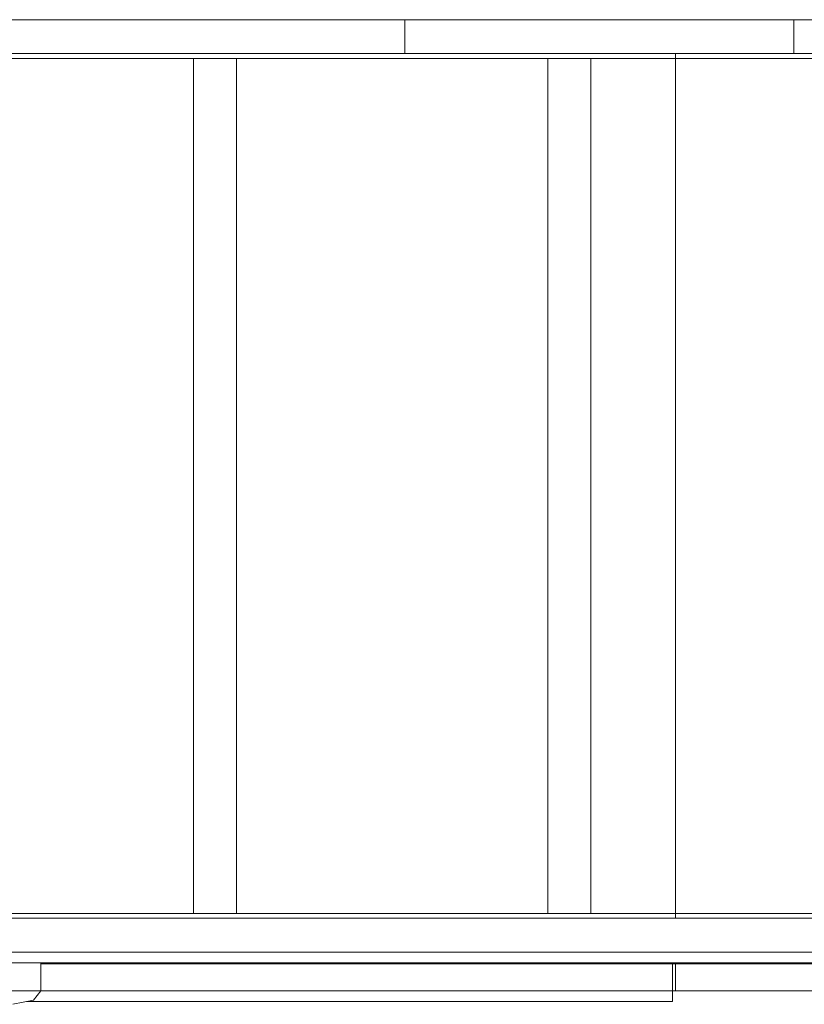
# Model space of a CAD drawing. Header units: millimetres. Extents: x 2 to 902, y -447 to 199.
# Tile 499 of 656: x 22.07 to 23.53, y 158.32 to 160.16. Entities that reach past the tile are written whole.
import ezdxf

# ---------------------------------------------------------------- set-up
doc = ezdxf.new("R2010")
doc.units = ezdxf.units.MM
doc.header["$MEASUREMENT"] = 0
for name, color, linetype, lineweight in [('IFC-Elemento construtivo genérico-Contorno', 253, 'Continuous', 5), ('IFC-Laje-Contorno', 134, 'Continuous', 5), ('IFC-Parede padrão-Contorno', 44, 'Continuous', 5)]:
    doc.layers.add(name, color=color, linetype=linetype, lineweight=lineweight)

msp = doc.modelspace()

# ---------------------------------------------------------------- linework, layer by layer
at = {"layer": 'IFC-Elemento construtivo genérico-Contorno', "color": 7, "lineweight": 5}
for p, q in [((21.849, 160.1554), (24.511, 160.1554)), ((22.7883, 160.1554), (23.513, 160.1554)), ((22.7883, 160.0924), (22.7883, 160.1554)), ((22.7883, 160.0924), (22.7883, 160.1554)), ((23.513, 160.0924), (23.513, 160.1554)), ((23.513, 160.0924), (23.513, 160.1554)), ((21.783, 160.0834), (24.577, 160.0834)), ((21.849, 160.0924), (22.7883, 160.0924)), ((21.849, 160.0924), (22.7883, 160.0924)), ((22.395, 160.0834), (22.475, 160.0834)), ((22.395, 158.4914), (22.395, 160.0834)), ((22.475, 158.4914), (22.475, 160.0834)), ((22.7883, 160.0924), (23.513, 160.0924)), ((22.7883, 160.0924), (23.513, 160.0924)), ((22.7883, 160.0924), (23.513, 160.0924)), ((22.7883, 160.0924), (23.513, 160.0924)), ((23.055, 158.4914), (23.055, 160.0834)), ((23.055, 160.0834), (23.135, 160.0834)), ((23.135, 158.4914), (23.135, 160.0834)), ((23.513, 160.0924), (24.511, 160.0924)), ((23.513, 160.0924), (24.511, 160.0924)), ((21.8449, 158.4914), (24.577, 158.4914)), ((22.395, 158.4914), (22.475, 158.4914)), ((23.055, 158.4914), (23.135, 158.4914)), ((21.8398, 158.4824), (23.2871, 158.4824)), ((21.8398, 158.4824), (23.2922, 158.4824)), ((21.849, 158.4824), (24.511, 158.4824)), ((21.849, 158.4824), (24.511, 158.4824)), ((21.849, 158.4824), (22.151, 158.4824)), ((21.849, 158.4194), (24.511, 158.4194)), ((21.849, 158.4194), (24.511, 158.4194)), ((21.849, 158.3994), (24.511, 158.3994)), ((21.849, 158.3994), (24.511, 158.3994)), ((22.111, 158.3472), (22.111, 158.3994)), ((22.111, 158.3474), (22.111, 158.3994)), ((22.111, 158.3974), (24.071, 158.3974)), ((22.111, 158.3974), (23.2922, 158.3974)), ((22.097, 158.3302), (22.111, 158.3472)), ((22.059, 158.3222), (22.097, 158.3302))]:
    msp.add_line(p, q, dxfattribs=at)
at = {"layer": 'IFC-Laje-Contorno', "color": 7, "lineweight": 5}
for p, q in [((23.2922, 158.4824), (23.2922, 160.0924)), ((23.2871, 158.3274), (23.2871, 158.3974)), ((23.2871, 158.3474), (23.2871, 158.3974)), ((23.2922, 158.3474), (23.2922, 158.3994)), ((22.084, 158.3274), (23.2871, 158.3274))]:
    msp.add_line(p, q, dxfattribs=at)
at = {"layer": 'IFC-Parede padrão-Contorno', "color": 7, "lineweight": 5}
for p, q in [((16.2265, 158.3474), (22.8395, 158.3474)), ((22.8395, 158.3474), (24.8487, 158.3474))]:
    msp.add_line(p, q, dxfattribs=at)

doc.saveas('drawing.dxf')
